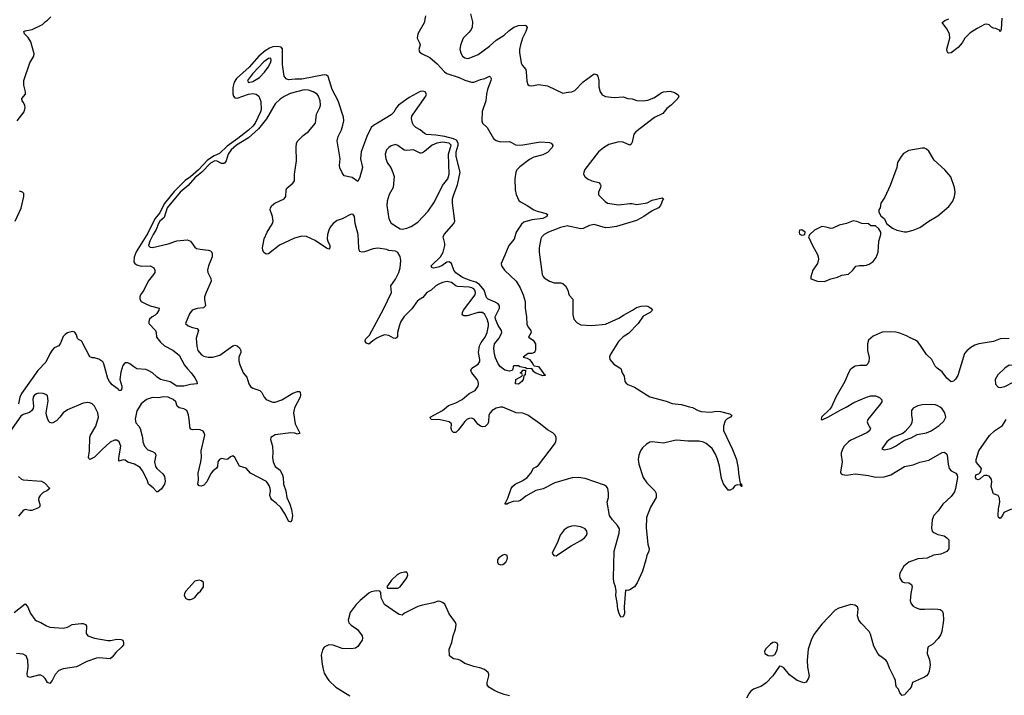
# Model space of a CAD drawing. Header units: inches. Extents: x 1603819 to 1745079, y 385938 to 533966.
# Tile 346 of 561: x 1665080 to 1673906, y 452536 to 458597. Entities that reach past the tile are written whole.
import ezdxf

# ---------------------------------------------------------------- set-up
doc = ezdxf.new("R2010")
doc.units = ezdxf.units.IN
doc.header["$MEASUREMENT"] = 0
doc.layers.add('B6465', color=7, linetype='Continuous')
doc.layers.add('B6475', color=7, linetype='Continuous')

msp = doc.modelspace()

# ---------------------------------------------------------------- linework, layer by layer
at = {"layer": 'B6465', "color": 5}
for points, elevation in [([(1665058, 457690), (1665120.9, 457770), (1665129.4, 457809.4), (1665126.8, 457826.8), (1665115.1, 457855.1), (1665102, 457870), (1665099, 457890), (1665132.7, 457930), (1665132.3, 457950), (1665116.3, 458010), (1665116.3, 458050), (1665169.7, 458210), (1665206.9, 458270), (1665211.1, 458290), (1665179.3, 458399.3), (1665157.3, 458437.3), (1665124, 458470), (1665118, 458490), (1665130, 458498), (1665192.5, 458507.5), (1665285.6, 458554.4), (1665310, 458582), (1665330, 458591.3), (1665358.6, 458621.4)], 260), ([(1668718.3, 458630), (1668707.2, 458570), (1668649.1, 458470), (1668643.9, 458430), (1668665.3, 458390), (1668670.4, 458370), (1668658.7, 458330), (1668663.7, 458310), (1668687.7, 458290), (1668756.7, 458256.7), (1668821, 458201), (1668888.5, 458130), (1668910, 458114.3), (1669018.2, 458078.2), (1669070, 458052.9), (1669130, 458037.4), (1669150, 458037.7), (1669210, 458059.6), (1669250, 458068.8), (1669290, 458090.3), (1669300.7, 458080.7), (1669306.7, 458070), (1669302.4, 458050), (1669274.7, 457970), (1669264.7, 457930), (1669257.4, 457870), (1669226.1, 457773.9), (1669221.6, 457690), (1669227.7, 457667.7), (1669271.7, 457630), (1669328, 457530), (1669350, 457512.7), (1669390, 457500.2), (1669470, 457503.1), (1669490, 457496.3), (1669530.4, 457470.4), (1669590, 457474), (1669750, 457502.3), (1669830, 457494.9), (1669842.8, 457490), (1669859.1, 457470), (1669853.4, 457450), (1669810, 457405.6), (1669770, 457384), (1669690, 457364.5), (1669650, 457344.1), (1669562.3, 457277.7), (1669537.5, 457250), (1669526.4, 457230), (1669518.4, 457170), (1669521.2, 457070), (1669529.4, 457029.4), (1669554.6, 456974.6), (1669570, 456961.5), (1669630, 456930.3), (1669690, 456891.8), (1669719.2, 456879.2), (1669798, 456858), (1669812, 456850), (1669804.7, 456830), (1669770, 456813.2), (1669670, 456801.3), (1669600.5, 456779.5), (1669578.5, 456761.5), (1669529.1, 456690.9), (1669512.7, 456627.3), (1669463.8, 456570), (1669430, 456484), (1669394.8, 456410), (1669398.8, 456390), (1669426.8, 456350), (1669530.3, 456250), (1669565.3, 456190), (1669591.8, 456130), (1669610.4, 456070), (1669610.6, 456010), (1669624, 455930), (1669626.8, 455866.8), (1669638, 455838), (1669661, 455810), (1669664.7, 455790), (1669642, 455750), (1669681.4, 455721.4), (1669702.8, 455690), (1669703.6, 455636.4), (1669694, 455610), (1669670, 455602), (1669638, 455602), (1669594, 455570), (1669630, 455561), (1669650, 455547.3), (1669680.7, 455510), (1669682, 455502), (1669693.2, 455493.2), (1669730, 455484.9), (1669778.8, 455418.8), (1669790.8, 455410), (1669790, 455406), (1669770, 455402.7), (1669707.2, 455427.2), (1669690, 455439), (1669670, 455469.2), (1669630, 455466), (1669614.2, 455474.2), (1669563.2, 455483.2), (1669551.5, 455491.5), (1669510, 455492), (1669504.7, 455490), (1669502, 455458), (1669491.6, 455448.4), (1669470, 455444), (1669430, 455454), (1669390, 455484), (1669370, 455509), (1669344, 455564), (1669335.2, 455595.2), (1669330.8, 455649.2), (1669335.4, 455690), (1669379.1, 455740.9), (1669401.6, 455790), (1669398.1, 455810), (1669370, 455852.8), (1669345, 455910), (1669343.4, 455930), (1669350, 455949.2), (1669380.8, 456010), (1669379.8, 456030), (1669370, 456047.1), (1669343.7, 456063.7), (1669280.7, 456090), (1669263.8, 456103.8), (1669244.6, 456170), (1669202.5, 456222.5), (1669170, 456242.8), (1669126.7, 456253.3), (1669050, 456284.2), (1668990, 456325), (1668972.7, 456350), (1668950, 456408.4), (1668930, 456424), (1668910, 456421.4), (1668863.6, 456390), (1668830, 456376.1), (1668788.5, 456368.5), (1668773.6, 456373.6), (1668769.2, 456390), (1668851.5, 456468.5), (1668876.4, 456510), (1668891.3, 456570), (1668891.7, 456590), (1668877.2, 456650), (1668883.7, 456670), (1668972.6, 456767.4), (1668981.1, 456790), (1668960.9, 456950), (1668961.1, 456990), (1668970.9, 457029.1), (1669004.2, 457115.8), (1669028.1, 457230), (1668992.6, 457370), (1668993.7, 457410), (1669010.6, 457470), (1669009.9, 457490), (1668995.8, 457515.8), (1668969.3, 457529.3), (1668890, 457549.3), (1668810, 457562.1), (1668728.1, 457568.1), (1668710, 457576.9), (1668670, 457608.3), (1668629.8, 457629.8), (1668610.7, 457650.7), (1668601.2, 457670), (1668591.8, 457710), (1668595.5, 457730), (1668605.7, 457750), (1668719.8, 457910), (1668726.6, 457930), (1668713.7, 457950), (1668690, 457955.2), (1668670, 457952.4), (1668570, 457899.8), (1668474.3, 457830), (1668456.8, 457810), (1668432.8, 457767.2), (1668410, 457742), (1668303.9, 457676.1), (1668251, 457649), (1668230.9, 457629.1), (1668192.3, 457547.7), (1668142.5, 457410), (1668136, 457350), (1668152.2, 457270), (1668130, 457184), (1668110, 457146), (1668060.4, 457180.4), (1667990, 457195.3), (1667970, 457222), (1667948.6, 457268.6), (1667945.7, 457290), (1667952.4, 457350), (1667926, 457510), (1667933.7, 457550), (1667963.8, 457610), (1667976, 457650), (1667984.6, 457690), (1667982.9, 457722.9), (1667936.2, 457870), (1667880.3, 457970), (1667846.2, 458086.2), (1667830, 458098.3), (1667810, 458101), (1667610, 458063.6), (1667550, 458064.2), (1667490, 458058.2), (1667470, 458065.1), (1667451.5, 458091.5), (1667435.8, 458195.8), (1667435.8, 458335.8), (1667424.5, 458350), (1667390, 458356.6), (1667350, 458352.6), (1667318.1, 458341.9), (1667281.2, 458318.8), (1667223.1, 458270), (1667137.3, 458170), (1667023.9, 458070), (1667003.5, 458036.5), (1666991.6, 457990), (1666991.3, 457931.3), (1666998.1, 457910), (1667010, 457895.8), (1667030, 457894.3), (1667130, 457930.1), (1667170, 457935.1), (1667198.4, 457930), (1667223.2, 457910), (1667241.7, 457861.7), (1667243.9, 457790), (1667240.1, 457770), (1667190.1, 457670), (1667170, 457642.8), (1667130, 457605.9), (1667036, 457530), (1666938.6, 457461.4), (1666870, 457395.2), (1666823.7, 457376.3), (1666762.4, 457337.6), (1666682.6, 457250), (1666610, 457187), (1666564.9, 457155.1), (1666463.6, 457056.4), (1666375.7, 456944.3), (1666336.7, 456863.3), (1666291, 456809), (1666230, 456680.8), (1666124.8, 456515.2), (1666106.1, 456466.1), (1666104, 456424), (1666112.6, 456410), (1666130, 456397.1), (1666170, 456386.8), (1666250, 456388.5), (1666284, 456370), (1666291.3, 456350), (1666291, 456330), (1666280.7, 456310), (1666232.7, 456250), (1666192, 456170), (1666163.8, 456130), (1666156.4, 456110), (1666158.4, 456090), (1666170.4, 456070), (1666203.8, 456050), (1666250, 456031.1), (1666330.6, 456010), (1666326.7, 455990), (1666310, 455961.6), (1666293.5, 455946.5), (1666267.3, 455932.7), (1666244.2, 455910), (1666236.5, 455890), (1666238, 455870), (1666297.3, 455810), (1666304.7, 455790), (1666307.9, 455750), (1666342.9, 455702.9), (1666378.4, 455670), (1666452.7, 455632.7), (1666510, 455588.5), (1666558.7, 455498.7), (1666583.8, 455463.8), (1666618.3, 455430), (1666650, 455384.9), (1666667.7, 455350), (1666671.1, 455328.9), (1666610, 455325.3), (1666550, 455308.7), (1666490, 455309.8), (1666428.2, 455348.2), (1666341.1, 455370), (1666312.4, 455390), (1666269.8, 455429.8), (1666231.3, 455451.3), (1666210, 455458.5), (1666130, 455466), (1666101.9, 455481.9), (1666067.3, 455510), (1666050, 455518.7), (1666030, 455518.9), (1666017.1, 455510), (1666006, 455494), (1665986.2, 455433.8), (1665978.7, 455370), (1665995.5, 455310), (1665995.5, 455290), (1665990, 455269.2), (1665970, 455269.3), (1665961.5, 455281.5), (1665910, 455321.3), (1665883.8, 455350), (1665870, 455378), (1665835.3, 455510), (1665826.4, 455526.4), (1665790, 455551.5), (1665750, 455562), (1665730, 455562), (1665710, 455572.3), (1665636.4, 455710), (1665630, 455717.4), (1665607.2, 455727.2), (1665597.7, 455737.7), (1665588.9, 455770), (1665574.5, 455794.5), (1665550, 455800.2), (1665510, 455787.6), (1665487, 455773), (1665470, 455754.2), (1665446, 455694), (1665430, 455672.4), (1665390, 455653.4), (1665370, 455632.2), (1665350, 455600.3), (1665315.2, 455524.8), (1665242.1, 455450), (1665096.5, 455243.5), (1665082, 455210), (1665069.6, 455150)], 260), ([(1669120.7, 458650), (1669138, 458578), (1669136, 458530), (1669127.4, 458510), (1669110, 458485.1), (1669055.3, 458430), (1669030, 458368.7), (1669026.5, 458330), (1669038.7, 458290), (1669049.3, 458269.3), (1669070, 458254.4), (1669090, 458248.8), (1669110, 458250.4), (1669190, 458283.7), (1669290, 458358.9), (1669350, 458412.9), (1669421.6, 458458.4), (1669463.6, 458496.4), (1669510, 458528.7), (1669550, 458545.3), (1669608.4, 458548.4), (1669620.4, 458540.4), (1669627.9, 458527.9), (1669615.9, 458490), (1669588.7, 458431.3), (1669570, 458372.3), (1669561.5, 458330), (1669561.4, 458301.4), (1669574.9, 458210), (1669583.8, 458190), (1669615.8, 458150), (1669621.1, 458130), (1669626.2, 458046.2), (1669635.9, 458015.9), (1669645.8, 458005.8), (1669670, 458003.8), (1669730, 458014.3), (1669810, 458004.9), (1669950, 457938.8), (1669992.9, 457947.1), (1670000, 457947.3)], 280), ([(1670000, 454477.3), (1669876.8, 454443.2), (1669772.6, 454387.4), (1669706.2, 454373.8), (1669617.6, 454322.4), (1669570, 454282.4), (1669550, 454276.4), (1669504.5, 454275.5), (1669460.9, 454259.1), (1669450, 454249.7), (1669429.3, 454249.3), (1669438.6, 454261.4), (1669438, 454270), (1669456.4, 454303.6), (1669486.5, 454390), (1669498.4, 454410), (1669521.1, 454430), (1669590, 454462), (1669630.4, 454489.6), (1669662.8, 454530), (1669686.4, 454573.6), (1669710, 454584.9), (1669730, 454601.5), (1669874.3, 454790), (1669885.6, 454810), (1669889.5, 454830), (1669889.3, 454850), (1669881.2, 454870), (1669859, 454890), (1669810, 454917), (1669748.5, 454968.5), (1669636, 455050), (1669590, 455067.1), (1669530, 455070.9), (1669410, 455119.7), (1669390, 455121.1), (1669350, 455110.7), (1669315.8, 455090), (1669296, 455070), (1669286.4, 455050), (1669282, 454990), (1669276.5, 454970), (1669253.5, 454946.5), (1669230, 454944.5), (1669210, 454951.9), (1669188.1, 454968.1), (1669153.8, 455013.8), (1669130, 455021), (1669110, 455019.8), (1669088.6, 455011.4), (1669070, 454993.1), (1669010, 454914.3), (1668990, 454895.1), (1668970, 454895.1), (1668954, 454910), (1668948.4, 454930), (1668949.8, 454970), (1668930.5, 454990.5), (1668850, 455006.9), (1668769.8, 455009.8), (1668762.5, 455022.5), (1668760.9, 455030), (1668870, 455092.4), (1668923.9, 455136.1), (1668990, 455160.6), (1669046, 455190), (1669110, 455243.6), (1669162, 455270), (1669191.3, 455310), (1669193.6, 455330), (1669189.6, 455350), (1669179.7, 455370), (1669133.8, 455430), (1669125.3, 455450), (1669134, 455470), (1669190, 455506.2), (1669204.1, 455530), (1669205, 455550), (1669193.1, 455610), (1669201.8, 455670), (1669217.9, 455702.1), (1669251.9, 455750), (1669271.4, 455790), (1669282.4, 455850), (1669281.4, 455870), (1669270, 455909.6), (1669250, 455953.3), (1669230, 455970.8), (1669190, 455971.4), (1669090, 455941.6), (1669061.2, 455941.2), (1669046.2, 455950), (1669049, 455970), (1669059.8, 455990), (1669161.6, 456130), (1669165.9, 456150), (1669159.9, 456170), (1669150, 456181.6), (1669132.3, 456192.3), (1669110, 456196.8), (1669003.8, 456203.8), (1668989.5, 456209.5), (1668950, 456238.9), (1668912.7, 456247.3), (1668870, 456240.4), (1668835.9, 456224.1), (1668810, 456208.4), (1668770, 456169.8), (1668730.2, 456149.8), (1668694.8, 456105.2), (1668646.5, 456073.5), (1668596.2, 456003.8), (1668526.1, 455933.9), (1668496.1, 455890), (1668483.2, 455856.8), (1668467.4, 455790), (1668466.4, 455753.6), (1668458.3, 455741.7), (1668450, 455736.2), (1668430, 455741.3), (1668390, 455765.1), (1668350, 455768.5), (1668310, 455754.5), (1668281.3, 455738.7), (1668244.4, 455715.6), (1668210, 455686.6), (1668190, 455694), (1668177.2, 455710), (1668181.2, 455730), (1668214.5, 455765.5), (1668341.3, 455998.7), (1668412.3, 456150), (1668406.2, 456210), (1668449.7, 456270), (1668478, 456330), (1668490, 456372), (1668497.7, 456437.7), (1668491.5, 456471.5), (1668469.5, 456509.5), (1668450, 456519.3), (1668390, 456526.6), (1668370, 456534), (1668290, 456547.3), (1668250, 456542.4), (1668170, 456514), (1668150, 456512.3), (1668130, 456517.2), (1668122, 456530), (1668119.5, 456550), (1668114.7, 456670), (1668088.2, 456770), (1668080.5, 456830), (1668070, 456849.3), (1668051.3, 456851.3), (1667970, 456811.2), (1667925.2, 456794.8), (1667891, 456769), (1667863.9, 456736.1), (1667850.2, 456710), (1667839.2, 456670), (1667837.5, 456630), (1667841.2, 456610), (1667860.3, 456570), (1667861.6, 456550), (1667850, 456538.4), (1667830, 456547.1), (1667730, 456615.3), (1667650, 456651.5), (1667610, 456655.8), (1667544.2, 456635.8), (1667410, 456574), (1667310, 456495.1), (1667290, 456492.7), (1667270, 456509.2), (1667259.6, 456530), (1667256.9, 456550), (1667271.2, 456630), (1667297.4, 456690), (1667345.6, 456770), (1667351.5, 456790), (1667347.3, 456830), (1667325.6, 456890), (1667329.6, 456910), (1667339.5, 456930), (1667366.6, 456950), (1667452, 456990), (1667465.1, 457010), (1667469.4, 457070), (1667474.5, 457085.5), (1667529.3, 457130), (1667542.7, 457150), (1667542.9, 457210), (1667561.7, 457330), (1667557.4, 457450), (1667561.3, 457490), (1667572.8, 457510), (1667620.6, 457559.4), (1667670, 457594), (1667731.1, 457670), (1667742, 457750), (1667771, 457809), (1667775.8, 457830), (1667774, 457870), (1667759.8, 457910), (1667747.7, 457927.7), (1667711.1, 457950), (1667670, 457965.7), (1667630, 457968.6), (1667506, 457934), (1667452, 457908), (1667415.5, 457884.5), (1667370, 457841.5), (1667293.2, 457706.8), (1667221.1, 457618.9), (1667130, 457536.4), (1667022.4, 457470), (1666977, 457430), (1666949.7, 457390), (1666931.7, 457330), (1666915, 457310), (1666910, 457306.1), (1666890, 457306), (1666850, 457329), (1666830, 457329.7), (1666790.5, 457310), (1666713.1, 457230), (1666650, 457177.3), (1666590.1, 457110), (1666518.5, 457050), (1666402.9, 456910), (1666376.6, 456823.4), (1666337.1, 456790), (1666323, 456770), (1666304, 456716), (1666275.5, 456670), (1666246.7, 456610), (1666235.3, 456570), (1666250, 456555.3), (1666270, 456552.7), (1666410, 456587.6), (1666490, 456614.2), (1666581.4, 456621.4), (1666610.3, 456610.3), (1666650, 456557.3), (1666665.7, 456545.7), (1666697, 456537), (1666770.3, 456530.3), (1666790, 456523), (1666801.6, 456510), (1666806.7, 456490), (1666804.2, 456470), (1666774, 456390), (1666764.4, 456350), (1666765.5, 456330), (1666794.9, 456274.9), (1666795.8, 456250), (1666750.2, 456150), (1666737.3, 456110), (1666735.8, 456090), (1666746, 456030), (1666728, 456012), (1666670, 456006.8), (1666627, 455990), (1666603, 455957), (1666567, 455870), (1666590.5, 455850), (1666630, 455834.7), (1666670, 455827.2), (1666684, 455810), (1666660.9, 455739.1), (1666666.6, 455666.6), (1666676.5, 455630), (1666710, 455590.3), (1666730, 455578.7), (1666770, 455568.5), (1666810, 455568.8), (1666874, 455586), (1666990, 455671.7), (1667010, 455677), (1667030, 455670.4), (1667051.9, 455651.9), (1667062.7, 455630), (1667061.5, 455610), (1667043.7, 455570), (1667043.6, 455536.4), (1667050.2, 455510), (1667084.6, 455430), (1667116.4, 455390), (1667132.7, 455330), (1667150, 455304.9), (1667170, 455290.4), (1667233.4, 455270), (1667251.4, 455251.4), (1667270.6, 455210), (1667290, 455190.6), (1667310, 455180.5), (1667350, 455166), (1667370, 455164.4), (1667430, 455186.7), (1667530, 455246.4), (1667570, 455260.5), (1667590, 455261), (1667594.9, 455254.9), (1667598.4, 455230), (1667593.4, 455210), (1667544.7, 455115.3), (1667533.4, 455070), (1667550.2, 454970), (1667590, 454888.7), (1667570, 454877.6), (1667546.3, 454886.3), (1667510, 454891.6), (1667370, 454871.8), (1667330.4, 454850), (1667328.9, 454831.1), (1667346, 454770), (1667349.3, 454710), (1667345.7, 454670), (1667350.8, 454630), (1667370.1, 454590.1), (1667416.2, 454556.2), (1667435.2, 454510), (1667440.9, 454490), (1667445.2, 454430), (1667464.5, 454370), (1667473.8, 454310), (1667501.8, 454250), (1667516.7, 454203.3), (1667525.5, 454150), (1667520.7, 454110), (1667510, 454088), (1667490, 454099.3), (1667459.8, 454159.8), (1667419.6, 454219.6), (1667380.6, 454260.6), (1667341.7, 454290), (1667330, 454306), (1667323.5, 454330), (1667328.7, 454370), (1667326.7, 454390), (1667317.2, 454417.2), (1667293.3, 454453.3), (1667149.5, 454530), (1667110, 454573.6), (1667050, 454592.3), (1667010, 454669.5), (1666990, 454683.6), (1666970, 454674.5), (1666946.5, 454653.5), (1666930, 454651), (1666890, 454660.4), (1666870, 454652.4), (1666856, 454630), (1666852.4, 454590), (1666845.5, 454574.5), (1666810, 454547.8), (1666792.8, 454527.2), (1666758.7, 454450), (1666730, 454420.7), (1666710, 454411.8), (1666690, 454415.1), (1666677, 454430), (1666682.3, 454470), (1666680.3, 454530), (1666705.1, 454630), (1666709.7, 454670), (1666705.6, 454730), (1666739.5, 454870), (1666735.1, 454890), (1666724.5, 454904.5), (1666697.1, 454917.1), (1666661.5, 454921.5), (1666630, 454919.1), (1666610, 454924.5), (1666603.8, 454943.8), (1666601.8, 454990), (1666592, 455052), (1666576.9, 455090), (1666550, 455105.3), (1666510, 455114.2), (1666491.1, 455130), (1666479.8, 455170), (1666455.6, 455190), (1666410, 455209.9), (1666370, 455214.2), (1666325, 455205), (1666270, 455206.8), (1666215.5, 455190), (1666170, 455151.1), (1666150, 455122.4), (1666130, 455087), (1666113.9, 455013.9), (1666121.2, 454981.2), (1666149.4, 454949.4), (1666160.2, 454930), (1666180.2, 454850), (1666185.2, 454810), (1666198.9, 454770), (1666230, 454736.9), (1666270, 454722.8), (1666290.2, 454710), (1666300.2, 454690), (1666289.2, 454630), (1666297.7, 454590), (1666310.3, 454570), (1666363.8, 454523.8), (1666377.9, 454497.9), (1666383, 454457), (1666379.5, 454430), (1666350, 454389.3), (1666317.5, 454362.5), (1666310, 454360.9), (1666277.2, 454397.2), (1666235.4, 454430), (1666221.5, 454470), (1666181.7, 454550), (1666159.7, 454579.7), (1666110, 454609.9), (1666050, 454627.8), (1666026.7, 454646.7), (1666010, 454649.8), (1665970, 454636), (1665967.6, 454667.6), (1665986, 454770), (1665973.3, 454810), (1665950, 454823.7), (1665930, 454824.5), (1665891.9, 454808.1), (1665818.5, 454741.5), (1665750, 454671.3), (1665710, 454652.3), (1665700.8, 454660.8), (1665697.6, 454670), (1665706.4, 454730), (1665707.6, 454852.4), (1665713.6, 454870), (1665762.7, 454950), (1665786, 455030), (1665781.6, 455070), (1665751.8, 455130), (1665730, 455152.3), (1665710, 455160.7), (1665690, 455162.9), (1665650, 455156.2), (1665510, 455095.8), (1665470.4, 455070), (1665441.3, 455030), (1665410, 454999.6), (1665370, 454978), (1665350, 454982.7), (1665343.7, 454990), (1665331.5, 455011.5), (1665319.6, 455050), (1665316.9, 455070), (1665336.4, 455176.4), (1665330, 455221.2), (1665315.4, 455235.4), (1665290, 455243.6), (1665250, 455247), (1665230, 455242), (1665210, 455226), (1665201.3, 455210), (1665198.7, 455190), (1665204.2, 455130), (1665201.1, 455110), (1665190, 455092), (1665167, 455073), (1665110, 455054.3), (1665090, 455039.2), (1664970.5, 454870)], 280), ([(1665039.3, 456790), (1665092.5, 456907.5), (1665118, 457010), (1665116.4, 457036.4), (1665106, 457050), (1665078, 457058)], 260), ([(1670000, 456745.8), (1669990, 456748.1), (1669927.2, 456732.8), (1669819.3, 456690), (1669781.3, 456670), (1669761.5, 456650), (1669751.4, 456630), (1669737.8, 456550), (1669737.2, 456510), (1669764.9, 456310), (1669771.8, 456291.8), (1669781.8, 456281.8), (1669830, 456250.3), (1669870, 456237.3), (1669930, 456235.6), (1669950, 456229.2), (1669972.2, 456210), (1669993.4, 456170), (1670000, 456144.2)], 280), ([(1665070, 454499.1), (1665095.6, 454475.6), (1665110, 454470.4), (1665276.5, 454456.5), (1665303, 454443), (1665350.6, 454390), (1665324, 454370), (1665290, 454356.8), (1665263.2, 454330), (1665253, 454310), (1665250.2, 454290), (1665262, 454250), (1665260.2, 454230), (1665250, 454217.3), (1665190, 454193.5), (1665170, 454193.3), (1665130, 454203), (1665110, 454194), (1665070, 454142)], 280), ([(1670000, 454045.5), (1669996, 454044), (1669960.9, 454019.1), (1669925.9, 453974.1), (1669904.7, 453915.3), (1669854, 453810), (1669866.8, 453790), (1669890, 453787), (1670000, 453861.7)], 320), ([(1669469.3, 452530), (1669422.3, 452542.3), (1669365, 452565), (1669330, 452581), (1669284.2, 452610), (1669271.2, 452630), (1669269.7, 452650), (1669286, 452710), (1669285.2, 452725.2), (1669279.3, 452739.3), (1669246.8, 452766.8), (1669203.9, 452783.9), (1669150, 452793.6), (1669070, 452821.6), (1669030, 452849.4), (1669010, 452858), (1668970, 452864.5), (1668933.2, 452890), (1668929.3, 452950), (1668954, 453010), (1668966, 453070), (1668985.7, 453130), (1668991.6, 453170), (1668987.6, 453190), (1668928.5, 453268.5), (1668890, 453352.3), (1668870, 453369.5), (1668850, 453378.4), (1668830, 453380.5), (1668790, 453365.4), (1668690, 453346), (1668650, 453333.3), (1668530, 453274), (1668510, 453254), (1668482.5, 453262.5), (1668456.9, 453276.9), (1668350, 453349.3), (1668320.9, 453410), (1668318, 453458), (1668309.2, 453469.2), (1668274.2, 453474.2), (1668230, 453464.4), (1668210, 453451.1), (1668133, 453387), (1668097, 453350), (1668042.2, 453277.8), (1668023.2, 453210), (1668030, 453185.3), (1668050, 453165.2), (1668107.5, 453127.5), (1668151, 453071), (1668153.8, 453050), (1668150.2, 453030), (1668130, 452999.6), (1668110, 452974), (1668090, 452959.7), (1668050, 452952.6), (1667970, 452957.4), (1667890, 452984.5), (1667850, 452989), (1667810, 452968), (1667794.8, 452945.2), (1667784, 452896), (1667790, 452814), (1667799.3, 452770), (1667810, 452736), (1667835.5, 452690), (1667850.4, 452670), (1667913.7, 452610), (1668040.7, 452530)], 320), ([(1665030, 453279.7), (1665130, 453357.1), (1665150, 453334), (1665176, 453270), (1665216.7, 453216.7), (1665230, 453204.9), (1665270, 453188.5), (1665320.9, 453159.1), (1665351.3, 453148.7), (1665470, 453138.4), (1665510, 453148.4), (1665550, 453171.7), (1665630, 453181.3), (1665650, 453179.3), (1665670.4, 453170.4), (1665677.6, 453157.6), (1665677.1, 453090), (1665690, 453068.2), (1665750, 453048.7), (1665870, 453026.7), (1665893.3, 453026.7), (1665950, 453038.7), (1665990, 453035.5), (1666004.7, 453030), (1666010.9, 453010.9), (1666010.8, 452990), (1665996.3, 452970), (1665940.6, 452919.4), (1665910, 452879.5), (1665890, 452864.2), (1665793.1, 452873.1), (1665770, 452869), (1665681.5, 452838.5), (1665590, 452791.1), (1665470, 452774.4), (1665430, 452757.2), (1665396.7, 452723.3), (1665370, 452669.6), (1665350, 452642), (1665330, 452649.6), (1665307.8, 452687.8), (1665290, 452705.6), (1665270, 452716.9), (1665250, 452718.3), (1665170, 452695.1), (1665150, 452704), (1665148.5, 452728.5), (1665155.9, 452790), (1665152.8, 452852.8), (1665138.5, 452890), (1665110, 452905.8), (1665050.7, 452910.7)], 280)]:
    msp.add_lwpolyline(points, dxfattribs=dict(at, elevation=elevation))
for points, elevation in [([(1667331.3, 458251.3), (1667310, 458249.8), (1667270, 458219.5), (1667168.4, 458110), (1667122, 458050), (1667132.3, 458032.3), (1667170, 458041.7), (1667230, 458076.9), (1667274.8, 458125.2), (1667307.3, 458170), (1667328, 458210), (1667334.3, 458230)], 280), ([(1668870, 457498.6), (1668818.2, 457490), (1668777.6, 457470), (1668710, 457414.6), (1668690, 457401.1), (1668680, 457400), (1668670, 457399), (1668610, 457428.7), (1668550, 457422.8), (1668527.6, 457427.6), (1668470, 457469.7), (1668450, 457478.7), (1668410, 457464.2), (1668387.7, 457450), (1668368.4, 457430), (1668357, 457390), (1668361.1, 457350), (1668378, 457310), (1668407.6, 457270), (1668426.4, 457226.4), (1668436, 457190), (1668428, 457090), (1668392.9, 457030), (1668373.7, 456970), (1668371.6, 456930), (1668388, 456810), (1668410, 456770.4), (1668490, 456720.7), (1668510, 456717.3), (1668550, 456727.3), (1668590, 456740.7), (1668650, 456779.1), (1668742, 456878), (1668797.3, 456962.7), (1668871.2, 457108.8), (1668916.7, 457170), (1668929.3, 457210), (1668922.9, 457390), (1668946.9, 457470), (1668929.8, 457490)], 280), ([(1669550, 455327), (1669525.2, 455330), (1669528.7, 455370), (1669582, 455398), (1669586, 455410), (1669582, 455422), (1669570, 455426), (1669568.4, 455431.6), (1669582, 455438), (1669590, 455452), (1669612.7, 455452.7), (1669612, 455410), (1669598, 455402), (1669594, 455370), (1669582, 455350)], 260), ([(1669430, 453798), (1669410, 453794.5), (1669374, 453770), (1669363, 453750), (1669362, 453730), (1669370, 453716), (1669390, 453707.7), (1669410, 453710.8), (1669437.2, 453730), (1669450, 453754), (1669452.7, 453770), (1669448.7, 453790)], 320), ([(1666689.3, 453569.3), (1666650, 453559.5), (1666570, 453471.8), (1666558.4, 453450), (1666555.5, 453430), (1666570, 453405.5), (1666590, 453396.4), (1666610, 453394.4), (1666630, 453400.4), (1666650, 453413), (1666683.6, 453456.4), (1666700.7, 453470), (1666727, 453510), (1666726.6, 453546.6), (1666710, 453562.7)], 320), ([(1668530, 453640.5), (1668490, 453631.3), (1668464.4, 453615.6), (1668414, 453570), (1668372, 453510), (1668378, 453498), (1668470, 453497.1), (1668490, 453510.4), (1668550.8, 453590), (1668558, 453618), (1668557, 453630), (1668550, 453639.3)], 320)]:
    msp.add_lwpolyline(points, close=True, dxfattribs=dict(at, elevation=elevation))
at = {"layer": 'B6475', "color": 5}
for points, elevation in [([(1673884.5, 458610), (1673878, 458510), (1673870, 458488.7), (1673862, 458502), (1673848.7, 458510), (1673830, 458518), (1673810, 458519.5), (1673790, 458529.3), (1673770, 458551.3), (1673750, 458558), (1673730, 458552.8), (1673662.3, 458517.7), (1673601.2, 458478.8), (1673553.1, 458430), (1673528.4, 458390), (1673491.3, 458348.7), (1673430, 458300.7), (1673410, 458296), (1673400.7, 458300.7), (1673392.5, 458312.5), (1673392.1, 458332.1), (1673416.9, 458430), (1673416.2, 458470), (1673390, 458516), (1673349.6, 458570.4), (1673374, 458590), (1673410, 458604.9)], 280), ([(1670000, 457947.3), (1670030, 457948.4), (1670057.1, 457962.9), (1670130, 458040.4), (1670230, 458110.3), (1670250, 458104.9), (1670261.6, 458090), (1670270.4, 458050), (1670270, 457994), (1670282.8, 457950), (1670302.5, 457922.5), (1670330, 457906.8), (1670410, 457898), (1670490, 457904.9), (1670530, 457890.8), (1670570, 457886), (1670613.2, 457873.2), (1670668.3, 457868.3), (1670710, 457875.3), (1670764.1, 457895.9), (1670789.8, 457910.2), (1670830, 457942), (1670850.6, 457950.6), (1670910, 457955.5), (1670950, 457944.9), (1670982, 457922), (1670988, 457910), (1670980.2, 457890), (1670921.2, 457830), (1670881.3, 457798.7), (1670843.9, 457756.1), (1670770, 457719.2), (1670604.3, 457590), (1670585.6, 457570), (1670570, 457497.2), (1670560.3, 457479.7), (1670550, 457471.6), (1670490, 457498), (1670450, 457501.5), (1670362.6, 457477.4), (1670313.6, 457446.4), (1670268, 457410), (1670146.9, 457253.1), (1670137.3, 457230), (1670134.8, 457210), (1670146.8, 457190), (1670170, 457170.7), (1670210, 457150.6), (1670270, 457134.9), (1670282.6, 457122.6), (1670288.5, 457110), (1670286.3, 457090), (1670268, 457050), (1670267.1, 457027.1), (1670327.1, 456967.1), (1670350, 456951.4), (1670450, 456934.7), (1670550, 456949.1), (1670570, 456949), (1670610, 456939.6), (1670630, 456940.8), (1670705.3, 456954.7), (1670750, 456977.7), (1670838, 456998), (1670851.3, 456990), (1670840.7, 456979.3), (1670834, 456950), (1670824, 456930), (1670806, 456910), (1670750, 456882), (1670674, 456830), (1670610, 456796.8), (1670430, 456742.3), (1670370, 456731.3), (1670330, 456730.6), (1670230, 456759.1), (1670188.1, 456751.9), (1670130, 456724.4), (1670110, 456721), (1670000, 456745.8)], 280), ([(1670000, 456144.2), (1670004.9, 456124.9), (1670038, 456090), (1670039.3, 455950), (1670048, 455910), (1670076.7, 455876.7), (1670110, 455859.1), (1670210, 455852.2), (1670330, 455866.5), (1670450, 455919.5), (1670492.5, 455947.5), (1670574, 455990), (1670610, 456016.3), (1670650, 456027.3), (1670690, 456030.5), (1670710, 456026), (1670738, 456010), (1670752, 455990), (1670731, 455970), (1670670, 455937), (1670624.9, 455870), (1670538.5, 455781.5), (1670489.4, 455750.6), (1670447.7, 455710), (1670372.4, 455590), (1670366.7, 455570), (1670370.2, 455550), (1670405.4, 455505.4), (1670467.7, 455467.7), (1670479.5, 455430), (1670497.7, 455397.7), (1670505.5, 455350), (1670515.2, 455335.2), (1670530, 455324), (1670590, 455301.6), (1670730, 455212.4), (1670874.3, 455174.3), (1670930, 455153), (1671010, 455144), (1671084.7, 455124.7), (1671110, 455117.1), (1671162.8, 455090), (1671190, 455082.7), (1671270, 455076.1), (1671330, 455083.6), (1671361.5, 455081.5), (1671442, 455062), (1671462.8, 455050), (1671450.6, 455030), (1671422.4, 455017.6), (1671403, 454997), (1671389.4, 454950.6), (1671390.2, 454910.2), (1671470, 454742), (1671505.7, 454650), (1671521.6, 454570), (1671522, 454530), (1671536, 454450), (1671539.6, 454439.6), (1671550.8, 454430), (1671552, 454410), (1671548, 454410), (1671542, 454422), (1671510, 454424), (1671490, 454415.3), (1671470.8, 454389.2), (1671450, 454375.3), (1671430, 454375.3), (1671390, 454434.5), (1671370, 454481.2), (1671352.9, 454592.9), (1671335.9, 454655.9), (1671318.5, 454698.5), (1671286.3, 454750), (1671234.8, 454794.8), (1671210, 454807.2), (1671170, 454817.2), (1671070, 454815), (1670970, 454823.8), (1670950, 454822.7), (1670850, 454797.4), (1670750, 454809), (1670730, 454805.8), (1670699.5, 454790), (1670663.5, 454756.5), (1670645.8, 454730), (1670630.2, 454690), (1670623.6, 454650), (1670629, 454610), (1670669.3, 454489.3), (1670701.7, 454441.7), (1670772.2, 454370), (1670785.5, 454345.5), (1670786.7, 454310), (1670735.7, 454224.3), (1670698.6, 454130), (1670697.1, 454037.1), (1670711.9, 453891.9), (1670722, 453850), (1670720.7, 453830), (1670700.7, 453790), (1670693.4, 453750), (1670662, 453650), (1670615.3, 453544.7), (1670590.7, 453509.3), (1670550, 453482), (1670530, 453475.3), (1670510, 453478), (1670497.7, 453330), (1670502, 453270), (1670490, 453239.3), (1670470, 453236.2), (1670453.7, 453270), (1670441.5, 453310), (1670436.9, 453370), (1670424.2, 453430), (1670426, 453470), (1670421.2, 453510), (1670407.3, 453550), (1670401.6, 453590), (1670409.8, 453830), (1670454.6, 453990), (1670455.9, 454030), (1670439.9, 454059.9), (1670392.8, 454110), (1670367.9, 454150), (1670345.3, 454270), (1670357.5, 454310), (1670358.4, 454350), (1670350.7, 454390), (1670341.2, 454410), (1670321.8, 454421.8), (1670150, 454481.5), (1670090, 454491.1), (1670033.4, 454486.6), (1670000, 454477.3)], 280), ([(1673950, 455736.4), (1673870, 455732.8), (1673810, 455710.8), (1673678, 455690), (1673642, 455678), (1673604.9, 455655.1), (1673570, 455626), (1673550, 455601.2), (1673490, 455405.2), (1673470, 455373.2), (1673450, 455353.2), (1673430.5, 455349.5), (1673390, 455380.9), (1673350, 455438), (1673303.7, 455470), (1673286.6, 455490), (1673255.1, 455550), (1673210, 455592.3), (1673155.6, 455675.6), (1673130, 455706), (1673110, 455720.9), (1673062, 455742), (1673030, 455762), (1672970, 455785.6), (1672932.6, 455792.6), (1672890, 455796.9), (1672810, 455793.5), (1672730, 455756.9), (1672690, 455722.9), (1672678.5, 455690), (1672680.9, 455630), (1672693.7, 455566.3), (1672692.4, 455530), (1672683, 455510), (1672666.4, 455493.6), (1672610, 455495.6), (1672570, 455488.6), (1672545, 455475), (1672524.3, 455455.7), (1672508, 455430), (1672476.9, 455350), (1672397, 455210), (1672356.9, 455123.1), (1672340.3, 455099.7), (1672267.7, 455030), (1672264.7, 455010), (1672278, 455010), (1672324, 455030), (1672442, 455098), (1672490, 455120.7), (1672557.2, 455162.8), (1672670, 455211.8), (1672710, 455222.4), (1672750, 455223.8), (1672786.3, 455206.3), (1672806.9, 455186.9), (1672807.6, 455170), (1672797.5, 455150), (1672682.7, 455010), (1672676.5, 454990), (1672681.3, 454970), (1672706, 454930), (1672697.6, 454910), (1672674, 454890), (1672530, 454823.7), (1672510, 454810.7), (1672470.2, 454770), (1672457.2, 454750), (1672443.2, 454710), (1672442.7, 454690), (1672453.7, 454630), (1672438.4, 454538.4), (1672443.4, 454523.4), (1672456, 454516), (1672492.4, 454512.4), (1672570, 454523), (1672690, 454508.3), (1672750, 454493.8), (1672830, 454495.3), (1672890, 454515.2), (1673010.8, 454589.2), (1673090, 454604), (1673147.7, 454627.7), (1673230, 454646.4), (1673350, 454714.9), (1673370, 454718), (1673390, 454700.7), (1673394.9, 454690), (1673403.5, 454610), (1673412.4, 454570), (1673429.5, 454549.5), (1673470.2, 454530.2), (1673484.4, 454510), (1673486.2, 454490), (1673469.2, 454390), (1673459.5, 454360.5), (1673430, 454318.4), (1673354.9, 454250), (1673314, 454190), (1673274.9, 454150), (1673260.4, 454110), (1673254.2, 454034.2), (1673259.3, 454010), (1673275.4, 453995.4), (1673310, 453979.5), (1673365.8, 453965.8), (1673391, 453950), (1673410, 453931), (1673408.5, 453850), (1673390, 453824.7), (1673338.4, 453801.6), (1673270, 453794.3), (1673213.8, 453766.2), (1673130, 453759.3), (1673050.3, 453729.7), (1673006, 453694), (1672970, 453633.2), (1672966.7, 453610), (1672970, 453586.8), (1672990, 453555.5), (1673007.9, 453547.9), (1673050, 453544), (1673075.3, 453530), (1673080.8, 453510), (1673069.2, 453450), (1673062.9, 453382.9), (1673070, 453357.1), (1673090, 453336), (1673110, 453323.6), (1673150, 453310.2), (1673190, 453307.7), (1673250, 453312), (1673310, 453308.2), (1673330, 453306), (1673350, 453294), (1673356.9, 453270), (1673361.8, 453210), (1673346.7, 453110), (1673337.8, 453082.2), (1673314.4, 453045.6), (1673264.7, 452995.3), (1673224.7, 452970), (1673218, 452950), (1673216, 452910), (1673234.9, 452854.9), (1673242.4, 452810), (1673232, 452752), (1673222.4, 452730), (1673210, 452712.3), (1673190, 452699.5), (1673082, 452650), (1673071, 452610), (1673056, 452590), (1673010, 452541.2), (1672990, 452535.3), (1672970, 452558), (1672957.2, 452590), (1672941.2, 452610), (1672933.2, 452630), (1672929.5, 452670), (1672922.9, 452690), (1672878.2, 452778.2), (1672855.6, 452835.6), (1672845.1, 452850), (1672788.9, 452888.9), (1672773.3, 452910), (1672736.2, 452976.2), (1672705.3, 453085.3), (1672693.3, 453110), (1672621.8, 453181.8), (1672601.6, 453210), (1672591.5, 453250), (1672595.6, 453310), (1672591.6, 453330), (1672565.7, 453345.7), (1672530, 453349.7), (1672422.5, 453317.5), (1672390, 453300.7), (1672270, 453174), (1672199.6, 453080.4), (1672174, 453030), (1672148.9, 452950), (1672138, 452850), (1672141.1, 452790), (1672155.5, 452710), (1672150, 452688.7), (1672130, 452655.3), (1672110, 452649.3), (1672049.7, 452669.7), (1671980.8, 452720.8), (1671930, 452781.2), (1671910, 452795.3), (1671890, 452798), (1671830.7, 452710), (1671771.5, 452648.5), (1671730, 452619.6), (1671658.8, 452590), (1671630.8, 452570), (1671614.8, 452550), (1671594, 452510)], 320), ([(1673970, 454205.1), (1673902.9, 454177.1), (1673890, 454149.3), (1673870, 454122.7), (1673855.3, 454130), (1673849.7, 454150), (1673852.7, 454210), (1673865.6, 454270), (1673863.6, 454303.6), (1673850, 454329.2), (1673810, 454344), (1673805.2, 454350), (1673789.4, 454410), (1673795.1, 454450), (1673790, 454475.3), (1673770, 454502), (1673750, 454508.7), (1673730, 454508.7), (1673716.9, 454503.1), (1673690, 454478), (1673670.7, 454469.3), (1673656.4, 454476.4), (1673648, 454490), (1673650, 454514), (1673676.4, 454523.6), (1673690, 454534), (1673696.4, 454543.6), (1673702, 454570), (1673660.2, 454620.2), (1673655.3, 454630), (1673655.3, 454650), (1673679, 454730), (1673772.9, 454867.1), (1673819, 454910), (1673890, 454957.3), (1673922.4, 455010)], 320), ([(1670000, 453861.7), (1670022.8, 453877.2), (1670110, 453924.7), (1670142, 453950), (1670159.7, 453970), (1670167.1, 453990), (1670164.8, 454010), (1670150, 454028.2), (1670110, 454048), (1670050, 454057.4), (1670025.3, 454054.7), (1670000, 454045.5)], 320)]:
    msp.add_lwpolyline(points, dxfattribs=dict(at, elevation=elevation))
for points, elevation in [([(1673170, 457444.5), (1673050, 457423.7), (1673003.7, 457396.3), (1672980.7, 457370), (1672950, 457315.3), (1672941.6, 457270), (1672881.6, 457110), (1672833.8, 457006.2), (1672798, 456950), (1672792, 456910), (1672782, 456890), (1672782, 456870), (1672798, 456838), (1672831.3, 456810), (1672851.3, 456770), (1672905.2, 456725.2), (1672942, 456710), (1673010, 456693), (1673033.7, 456693.7), (1673090, 456708.2), (1673150, 456734), (1673229.8, 456790.2), (1673310, 456837.6), (1673410, 456922.4), (1673445.1, 456970), (1673458.7, 457010), (1673465.6, 457050), (1673459.6, 457090), (1673427.3, 457187.3), (1673374, 457250), (1673277.3, 457337.3), (1673230, 457416.9), (1673210, 457434.7), (1673190, 457443.6)], 320), ([(1672550, 456792.3), (1672490.4, 456769.6), (1672426.6, 456753.4), (1672370, 456726), (1672350, 456723.7), (1672310, 456737), (1672270, 456742), (1672204.7, 456710), (1672162, 456670), (1672151.3, 456650), (1672186.8, 456570), (1672230.6, 456490), (1672238, 456470), (1672239.1, 456450), (1672230.8, 456410), (1672190.5, 456350), (1672171.3, 456290), (1672172, 456272), (1672230.6, 456250.6), (1672290, 456248.4), (1672310, 456253), (1672350, 456272.7), (1672410, 456288), (1672450, 456303.8), (1672510, 456315.5), (1672549.2, 456350), (1672575.5, 456384.5), (1672607.2, 456392.8), (1672650, 456390.5), (1672670, 456395.5), (1672695.1, 456404.9), (1672731.7, 456428.3), (1672757.5, 456462.5), (1672776, 456510), (1672781.2, 456610), (1672798, 456670), (1672798, 456690), (1672780.4, 456720.4), (1672750, 456748), (1672710, 456748), (1672690, 456766), (1672630, 456769), (1672585.6, 456785.6)], 320), ([(1672090, 456713.2), (1672071.6, 456708.4), (1672066.8, 456690), (1672071.6, 456671.6), (1672090, 456664.7), (1672110, 456666), (1672118, 456670), (1672122, 456690)], 320), ([(1673950, 455497.6), (1673909.5, 455470.5), (1673848.5, 455410), (1673823.7, 455370), (1673826.3, 455326.3), (1673850, 455301.6), (1673870, 455297.6), (1673910, 455305.2), (1673990.6, 455349.4), (1674031.6, 455390), (1674055.1, 455430), (1674059.3, 455450), (1674046, 455470), (1673994.7, 455494.7)], 340), ([(1673250, 455146), (1673170, 455142.7), (1673130, 455132), (1673090, 455113.2), (1673074.8, 455090), (1673073.4, 455050), (1673081.3, 455010), (1673077.4, 454982.6), (1673063.8, 454956.2), (1673017.7, 454902.3), (1672995.8, 454884.2), (1672910, 454851), (1672870, 454823.5), (1672854, 454810), (1672807.7, 454747.7), (1672830, 454739.3), (1672890, 454749.2), (1672929.5, 454770), (1673010, 454824.2), (1673070, 454844.9), (1673124.4, 454875.6), (1673210, 454890.3), (1673249.4, 454910), (1673323, 454957), (1673363.7, 454996.3), (1673381.3, 455030), (1673372.3, 455070), (1673350, 455104.5), (1673330, 455122.4), (1673310, 455132.8), (1673290, 455140.5)], 340), ([(1671850, 453012), (1671830, 453009.4), (1671810, 452994.5), (1671766, 452950), (1671756.3, 452930), (1671758.8, 452910), (1671790, 452894), (1671829, 452891), (1671850, 452902), (1671870, 452942), (1671877, 452990), (1671870, 453004)], 320)]:
    msp.add_lwpolyline(points, close=True, dxfattribs=dict(at, elevation=elevation))

doc.saveas('drawing.dxf')
